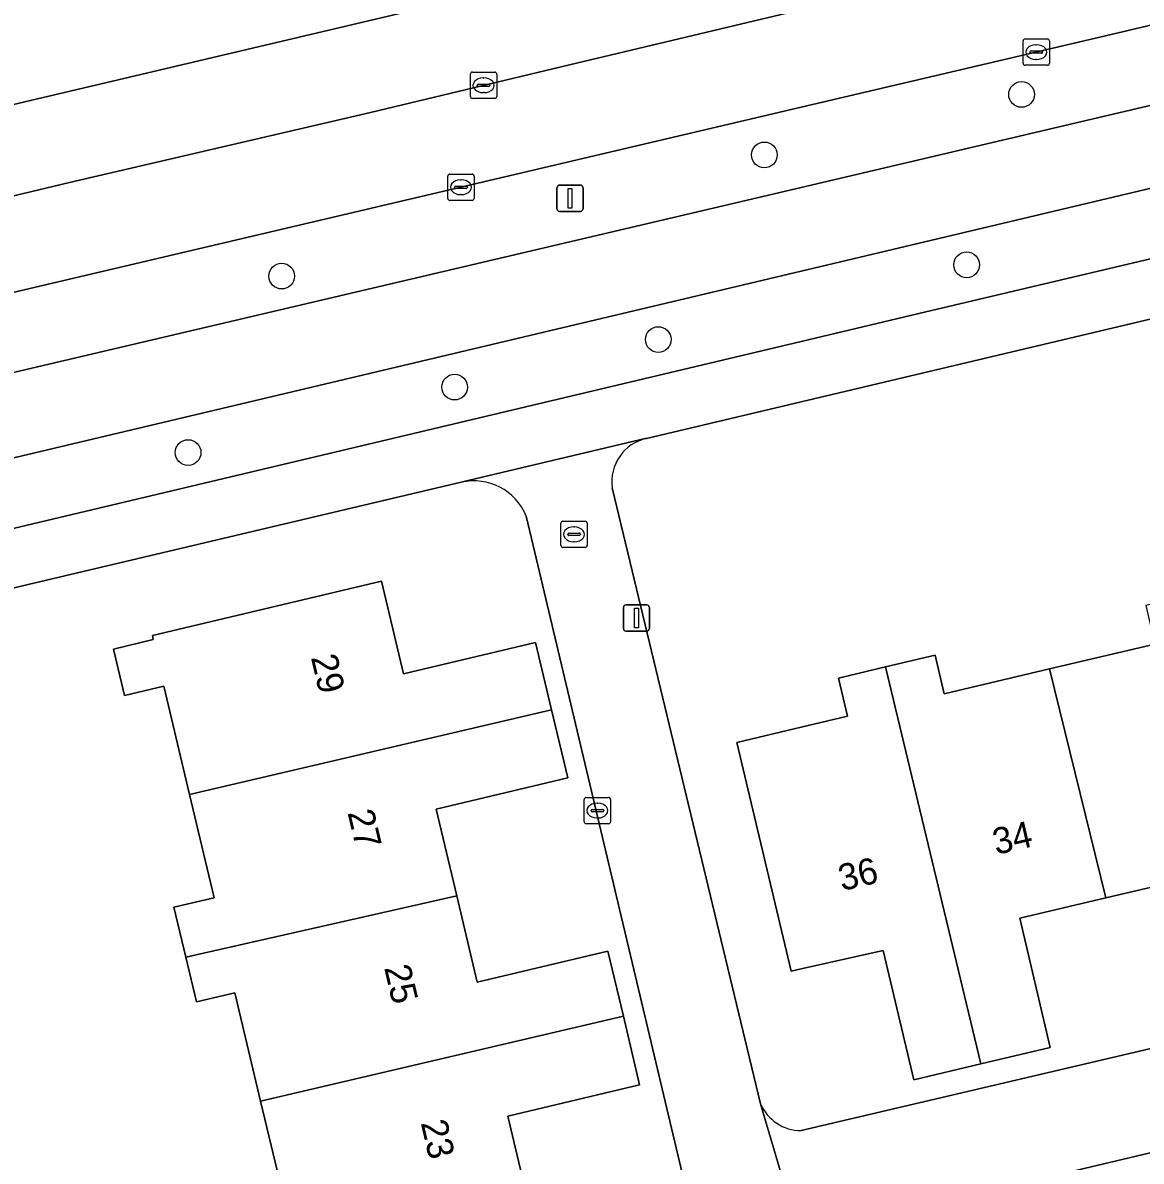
# Model space of a CAD drawing. Extents: x 158031 to 159244, y 380104 to 381214.
# Drawn here: x 158470.39 to 158512.94, y 380931.84 to 380975.15 of the extents above; entities that cross this region are included whole.
import ezdxf

# ---------------------------------------------------------------- set-up
doc = ezdxf.new("R2010")
doc.units = 0
for name, color, linetype in [('IMGEO_Berm_groen', 7, 'Continuous'), ('IMGEO_Boom', 7, 'Continuous'), ('IMGEO_Brandkraan', 7, 'Continuous'), ('IMGEO_Erf', 7, 'Continuous'), ('IMGEO_Fietspad_open', 7, 'Continuous'), ('IMGEO_Groenvoorziening', 7, 'Continuous'), ('IMGEO_Kolk', 7, 'Continuous'), ('IMGEO_Lichtmast', 7, 'Continuous'), ('IMGEO_Pand', 7, 'Continuous'), ('IMGEO_Pand_nummerreeks', 7, 'Continuous'), ('IMGEO_Rijbaan_lokaal_open', 7, 'Continuous'), ('IMGEO_Rijbaan_regionaal_gesloten', 7, 'Continuous'), ('IMGEO_Rioolput', 7, 'Continuous'), ('IMGEO_Voetpad_open', 7, 'Continuous')]:
    doc.layers.add(name, color=color, linetype=linetype)

msp = doc.modelspace()

# ---------------------------------------------------------------- linework, layer by layer
at = {"layer": 'IMGEO_Berm_groen'}
for points in [[(158500, 380968.887), (158515.75, 380972.588), (158534.976, 380977.093), (158542.093, 380977.956), (158541.87, 380980.039), (158541.552, 380980.099), (158539.295, 380980.464), (158537.581, 380980.459), (158534.98, 380980.193), (158511.801, 380974.708), (158500, 380971.935), (158436.396, 380956.989), (158432.537, 380956.03), (158424.755, 380954.177)], [(158421.479, 380950.398), (158427.193, 380951.747), (158453.778, 380958.024), (158500, 380968.887)]]:
    msp.add_lwpolyline(points, dxfattribs=at)
msp.add_lwpolyline([(158500, 380963.025), (158504.694, 380964.14), (158541.178, 380972.748), (158543.921, 380973.246), (158543.487, 380975.057), (158534.95, 380974.009), (158529.941, 380972.799), (158500, 380965.696), (158452.232, 380954.381), (158411.121, 380944.673), (158374, 380935.945), (158368.915, 380934.535), (158365.009, 380933.393), (158364.501, 380933.162), (158364.97, 380931.086), (158401.56, 380939.73), (158451.051, 380951.403)], close=True, dxfattribs=at)
at = {"layer": 'IMGEO_Boom'}
for centre in [(158508.387, 380972.424), (158498.604, 380970.124), (158506.299, 380965.942), (158480.245, 380965.512), (158494.569, 380963.1), (158486.822, 380961.289), (158476.683, 380958.801)]:
    msp.add_circle(centre, 0.489, dxfattribs=at)
at = {"layer": 'IMGEO_Brandkraan'}
for p, q in [((158490.864, 380955.262), (158490.864, 380956.114)), ((158490.939, 380956.188), (158491.791, 380956.188)), ((158491.352, 380955.968), (158491.377, 380955.968)), ((158491.865, 380956.114), (158491.865, 380955.262)), ((158491.123, 380955.682), (158491.123, 380955.694)), ((158491.561, 380955.645), (158491.163, 380955.645)), ((158491.166, 380955.731), (158491.564, 380955.731)), ((158491.607, 380955.694), (158491.607, 380955.682)), ((158491.791, 380955.188), (158490.939, 380955.188)), ((158491.375, 380955.408), (158491.35, 380955.408))]:
    msp.add_line(p, q, dxfattribs=at)
for points in [[(158490.864, 380955.262), (158490.864, 380956.114)], [(158490.939, 380956.188), (158491.791, 380956.188)], [(158491.865, 380956.114), (158491.865, 380955.262)], [(158491.791, 380955.188), (158490.939, 380955.188)]]:
    msp.add_lwpolyline(points, dxfattribs=at)
for centre, radius, start, end in [((158490.941, 380956.112), 0.0765, 91.552, 178.448), ((158490.941, 380956.112), 0.0765, 91.552, 178.448), ((158491.789, 380956.112), 0.0765, 1.552, 88.448), ((158491.789, 380956.112), 0.0765, 1.552, 88.448), ((158491.163, 380955.691), 0.0403, 85.8775, 175.7526), ((158491.16, 380955.681), 0.0366, 178.938, 274.7102), ((158491.564, 380955.688), 0.043, 264.8664, 352.4533), ((158491.568, 380955.693), 0.0386, 1.7309, 96.639), ((158490.941, 380955.264), 0.0765, 181.552, 268.448), ((158490.941, 380955.264), 0.0765, 181.552, 268.448), ((158491.789, 380955.264), 0.0765, 271.552, 358.448), ((158491.789, 380955.264), 0.0765, 271.552, 358.448)]:
    msp.add_arc(centre, radius, start, end, dxfattribs=at)
for centre, major_axis, ratio, start_param, end_param in [((158491.351, 380955.688), (-0.387, 0.002), 0.722429, 4.712389, 7.853982), ((158491.376, 380955.688), (-0.39, 0.002), 0.717154, 1.570796, 4.712389)]:
    msp.add_ellipse(centre, major_axis=major_axis, ratio=ratio, start_param=start_param, end_param=end_param, dxfattribs=at)
at = {"layer": 'IMGEO_Erf'}
for points in [[(158530.996, 380968.075), (158500, 380960.729), (158494.125, 380959.337)], [(158487.077, 380957.668), (158445.535, 380947.858), (158445.341, 380947.809), (158445.151, 380947.743), (158444.969, 380947.66), (158444.794, 380947.562), (158444.629, 380947.448), (158444.475, 380947.319), (158444.333, 380947.178), (158444.204, 380947.025), (158444.09, 380946.86), (158443.99, 380946.686), (158443.907, 380946.504), (158443.84, 380946.315), (158443.79, 380946.121), (158443.758, 380945.923), (158443.744, 380945.723), (158443.743, 380945.698), (158444.036, 380944.464), (158450.525, 380917.157), (158453.959, 380902.708), (158454.373, 380900.966), (158455.935, 380901.337), (158498.672, 380911.466)], [(158492.816, 380957.461), (158493.158, 380956.043), (158498.46, 380934.026)], [(158489.809, 380955.265), (158489.544, 380956.384)], [(158499.732, 380913.435), (158489.809, 380955.265)], [(158480.395, 380930.114), (158479.442, 380934.126), (158478.464, 380938.246), (158477, 380937.898), (158476.595, 380939.602), (158476.144, 380941.499), (158477.67, 380941.861), (158476.737, 380945.79), (158475.757, 380949.915), (158474.267, 380949.561), (158473.848, 380951.325), (158475.36, 380951.684), (158475.323, 380951.839), (158484.036, 380953.909), (158484.874, 380950.379), (158489.904, 380951.573), (158490.513, 380949.008), (158491.127, 380946.422), (158486.117, 380945.232), (158486.901, 380941.929), (158487.68, 380938.65), (158492.652, 380939.831), (158493.24, 380937.358), (158493.861, 380934.743), (158488.842, 380933.551), (158489.617, 380930.289)], [(158514.856, 380942.623), (158511.59, 380941.853), (158508.32, 380941.082), (158509.481, 380936.162), (158506.842, 380935.54), (158504.289, 380934.938), (158503.13, 380939.851), (158500, 380939.16), (158499.628, 380939.072), (158497.562, 380947.771), (158500, 380948.351), (158501.771, 380948.772), (158501.429, 380950.222), (158503.217, 380950.644), (158505.098, 380951.087), (158505.443, 380949.623), (158509.455, 380950.569), (158513.456, 380951.513)], [(158500, 380933), (158537.151, 380941.714)]]:
    msp.add_lwpolyline(points, dxfattribs=at)
for centre, radius, start, end in [((158494.487, 380957.69), 1.687, 102.397, 187.7913), ((158487.557, 380955.578), 2.145, 22.0843, 102.9244), ((158500.013, 380934.688), 1.688, 203.0799, 269.5743)]:
    msp.add_arc(centre, radius, start, end, dxfattribs=at)
at = {"layer": 'IMGEO_Fietspad_open'}
for points in [[(158668.967, 381005.563), (158668.216, 381008.625), (158666.916, 381008.345), (158664.276, 381007.743), (158655.094, 381005.47), (158646, 381002.859), (158637.012, 380999.915), (158631.65, 380998.147), (158625.313, 380996.031), (158588.305, 380987.098), (158584.646, 380986.212), (158559.031, 380980.009), (158542.093, 380977.956), (158534.976, 380977.093), (158515.75, 380972.588), (158500, 380968.887), (158453.778, 380958.024), (158427.193, 380951.747), (158421.479, 380950.398)], [(158364.501, 380933.162), (158365.009, 380933.393), (158368.915, 380934.535), (158374, 380935.945), (158411.121, 380944.673), (158452.232, 380954.381), (158500, 380965.696), (158529.941, 380972.799)]]:
    msp.add_lwpolyline(points, dxfattribs=at)
at = {"layer": 'IMGEO_Groenvoorziening'}
msp.add_lwpolyline([(158369.389, 380964.254), (158363.858, 380976.351), (158356.258, 380974.547), (158372.396, 380952.401), (158373.204, 380949.217), (158500, 380979.117), (158570.711, 380995.952)], dxfattribs=at)
at = {"layer": 'IMGEO_Kolk'}
for p, q in [((158508.521, 380974.535), (158509.373, 380974.535)), ((158508.446, 380973.609), (158508.446, 380974.461)), ((158508.934, 380974.315), (158508.959, 380974.315)), ((158509.447, 380974.461), (158509.447, 380973.609)), ((158508.705, 380974.029), (158508.705, 380974.041)), ((158509.143, 380973.992), (158508.745, 380973.992)), ((158508.748, 380974.078), (158509.146, 380974.078)), ((158508.957, 380973.755), (158508.932, 380973.755)), ((158509.189, 380974.041), (158509.189, 380974.029)), ((158509.373, 380973.535), (158508.521, 380973.535)), ((158486.563, 380968.467), (158486.563, 380969.319)), ((158486.638, 380969.393), (158487.49, 380969.393)), ((158487.564, 380969.319), (158487.564, 380968.467)), ((158486.822, 380968.887), (158486.822, 380968.899)), ((158486.865, 380968.936), (158487.263, 380968.936)), ((158487.051, 380969.173), (158487.076, 380969.173)), ((158487.306, 380968.899), (158487.306, 380968.887)), ((158487.26, 380968.85), (158486.862, 380968.85)), ((158487.074, 380968.613), (158487.049, 380968.613)), ((158487.49, 380968.393), (158486.638, 380968.393)), ((158491.753, 380944.752), (158491.753, 380945.604)), ((158491.828, 380945.678), (158492.68, 380945.678)), ((158492.754, 380945.604), (158492.754, 380944.752)), ((158492.012, 380945.172), (158492.012, 380945.184)), ((158492.45, 380945.135), (158492.052, 380945.135)), ((158492.055, 380945.221), (158492.453, 380945.221)), ((158492.241, 380945.458), (158492.266, 380945.458)), ((158492.496, 380945.184), (158492.496, 380945.172)), ((158492.68, 380944.678), (158491.828, 380944.678)), ((158492.264, 380944.898), (158492.239, 380944.898))]:
    msp.add_line(p, q, dxfattribs=at)
for points in [[(158508.521, 380974.535), (158509.373, 380974.535)], [(158508.446, 380973.609), (158508.446, 380974.461)], [(158509.447, 380974.461), (158509.447, 380973.609)], [(158509.373, 380973.535), (158508.521, 380973.535)], [(158486.563, 380968.467), (158486.563, 380969.319)], [(158486.638, 380969.393), (158487.49, 380969.393)], [(158487.564, 380969.319), (158487.564, 380968.467)], [(158487.49, 380968.393), (158486.638, 380968.393)], [(158491.753, 380944.752), (158491.753, 380945.604)], [(158491.828, 380945.678), (158492.68, 380945.678)], [(158492.754, 380945.604), (158492.754, 380944.752)], [(158492.68, 380944.678), (158491.828, 380944.678)]]:
    msp.add_lwpolyline(points, dxfattribs=at)
for centre, radius, start, end in [((158508.523, 380974.459), 0.0765, 91.552, 178.448), ((158508.523, 380974.459), 0.0765, 91.552, 178.448), ((158509.371, 380974.459), 0.0765, 1.552, 88.448), ((158509.371, 380974.459), 0.0765, 1.552, 88.448), ((158508.745, 380974.038), 0.0403, 85.8775, 175.7526), ((158508.742, 380974.028), 0.0366, 178.938, 274.7102), ((158509.146, 380974.035), 0.043, 264.8664, 352.4533), ((158509.15, 380974.04), 0.0386, 1.7309, 96.639), ((158508.523, 380973.611), 0.0765, 181.552, 268.448), ((158508.523, 380973.611), 0.0765, 181.552, 268.448), ((158509.371, 380973.611), 0.0765, 271.552, 358.448), ((158509.371, 380973.611), 0.0765, 271.552, 358.448), ((158486.64, 380969.317), 0.0765, 91.552, 178.448), ((158486.64, 380969.317), 0.0765, 91.552, 178.448), ((158487.488, 380969.317), 0.0765, 1.552, 88.448), ((158487.488, 380969.317), 0.0765, 1.552, 88.448), ((158486.862, 380968.896), 0.0403, 85.8775, 175.7526), ((158486.859, 380968.886), 0.0366, 178.938, 274.7102), ((158487.263, 380968.893), 0.043, 264.8664, 352.4533), ((158487.267, 380968.898), 0.0386, 1.7309, 96.639), ((158486.64, 380968.469), 0.0765, 181.552, 268.448), ((158486.64, 380968.469), 0.0765, 181.552, 268.448), ((158487.488, 380968.469), 0.0765, 271.552, 358.448), ((158487.488, 380968.469), 0.0765, 271.552, 358.448), ((158491.83, 380945.602), 0.0765, 91.552, 178.448), ((158491.83, 380945.602), 0.0765, 91.552, 178.448), ((158492.678, 380945.602), 0.0765, 1.552, 88.448), ((158492.678, 380945.602), 0.0765, 1.552, 88.448), ((158492.052, 380945.181), 0.0403, 85.8775, 175.7526), ((158492.049, 380945.171), 0.0366, 178.938, 274.7102), ((158492.453, 380945.178), 0.043, 264.8664, 352.4533), ((158492.457, 380945.183), 0.0386, 1.7309, 96.639), ((158491.83, 380944.754), 0.0765, 181.552, 268.448), ((158491.83, 380944.754), 0.0765, 181.552, 268.448), ((158492.678, 380944.754), 0.0765, 271.552, 358.448), ((158492.678, 380944.754), 0.0765, 271.552, 358.448)]:
    msp.add_arc(centre, radius, start, end, dxfattribs=at)
for centre, major_axis, ratio, start_param, end_param in [((158508.933, 380974.035), (-0.387, 0.002), 0.722429, 4.712389, 7.853982), ((158508.958, 380974.035), (-0.39, 0.002), 0.717154, 1.570796, 4.712389), ((158487.05, 380968.893), (-0.387, 0.002), 0.722429, 4.712389, 7.853982), ((158487.075, 380968.893), (-0.39, 0.002), 0.717154, 1.570796, 4.712389), ((158492.24, 380945.178), (-0.387, 0.002), 0.722429, 4.712389, 7.853982), ((158492.265, 380945.178), (-0.39, 0.002), 0.717154, 1.570796, 4.712389)]:
    msp.add_ellipse(centre, major_axis=major_axis, ratio=ratio, start_param=start_param, end_param=end_param, dxfattribs=at)
at = {"layer": 'IMGEO_Lichtmast'}
for p, q in [((158490.816, 380968.975), (158491.606, 380968.975)), ((158491.606, 380968.975), (158490.816, 380968.975)), ((158490.716, 380968.075), (158490.716, 380968.875)), ((158490.716, 380968.875), (158490.716, 380968.075)), ((158491.706, 380968.875), (158491.706, 380968.075)), ((158491.706, 380968.075), (158491.706, 380968.875)), ((158491.606, 380967.975), (158490.816, 380967.975)), ((158490.816, 380967.975), (158491.606, 380967.975)), ((158493.241, 380952.106), (158493.241, 380952.906)), ((158493.241, 380952.906), (158493.241, 380952.106)), ((158493.341, 380953.006), (158494.131, 380953.006)), ((158494.131, 380953.006), (158493.341, 380953.006)), ((158494.231, 380952.906), (158494.231, 380952.106)), ((158494.231, 380952.106), (158494.231, 380952.906)), ((158494.131, 380952.006), (158493.341, 380952.006)), ((158493.341, 380952.006), (158494.131, 380952.006))]:
    msp.add_line(p, q, dxfattribs=at)
for points in [[(158491.136, 380968.85), (158491.286, 380968.85), (158491.286, 380968.1), (158491.136, 380968.1), (158491.136, 380968.85)], [(158493.661, 380952.881), (158493.811, 380952.881), (158493.811, 380952.131), (158493.661, 380952.131), (158493.661, 380952.881)]]:
    msp.add_lwpolyline(points, dxfattribs=at)
for centre, start, end in [((158490.816, 380968.875), 90, 180), ((158490.816, 380968.875), 90, 180), ((158491.606, 380968.875), 0, 90), ((158491.606, 380968.875), 360, 90), ((158490.816, 380968.075), 180, 270), ((158490.816, 380968.075), 180, 270), ((158491.606, 380968.075), 270, 0), ((158491.606, 380968.075), 270, 0), ((158493.341, 380952.906), 90, 180), ((158493.341, 380952.906), 90, 180), ((158494.131, 380952.906), 0, 90), ((158494.131, 380952.906), 360, 90), ((158493.341, 380952.106), 180, 270), ((158493.341, 380952.106), 180, 270), ((158494.131, 380952.106), 270, 0), ((158494.131, 380952.106), 270, 0)]:
    msp.add_arc(centre, 0.1, start, end, dxfattribs=at)
at = {"layer": 'IMGEO_Pand'}
for points in [[(158490.513, 380949.008), (158489.904, 380951.573), (158484.874, 380950.379), (158484.036, 380953.909), (158475.323, 380951.839), (158475.36, 380951.684), (158473.848, 380951.325), (158474.267, 380949.561), (158475.757, 380949.915), (158476.737, 380945.79)], [(158509.455, 380950.569), (158511.59, 380941.853), (158514.856, 380942.623), (158516.019, 380937.691), (158518.567, 380938.292), (158514.946, 380953.412), (158513.11, 380952.979), (158513.456, 380951.513)], [(158509.455, 380950.569), (158505.443, 380949.623), (158505.098, 380951.087), (158503.217, 380950.644), (158506.842, 380935.54), (158509.481, 380936.162), (158508.32, 380941.082), (158511.59, 380941.853)], [(158503.217, 380950.644), (158501.429, 380950.222), (158501.771, 380948.772), (158500, 380948.351), (158497.562, 380947.771), (158499.628, 380939.072), (158500, 380939.16), (158503.13, 380939.851), (158504.289, 380934.938), (158506.842, 380935.54)], [(158490.513, 380949.008), (158476.737, 380945.79), (158477.67, 380941.861), (158476.144, 380941.499), (158476.595, 380939.602), (158486.901, 380941.929), (158486.117, 380945.232), (158491.127, 380946.422)], [(158476.595, 380939.602), (158477, 380937.898), (158478.464, 380938.246), (158479.442, 380934.126), (158493.24, 380937.358), (158492.652, 380939.831), (158487.68, 380938.65), (158486.901, 380941.929)], [(158479.344, 380927.945), (158489.617, 380930.289), (158488.842, 380933.551), (158493.861, 380934.743), (158493.24, 380937.358), (158479.442, 380934.126), (158480.395, 380930.114), (158478.913, 380929.762)]]:
    msp.add_lwpolyline(points, close=True, dxfattribs=at)
at = {"layer": 'IMGEO_Rijbaan_lokaal_open'}
msp.add_lwpolyline([(158539.768, 380938.428), (158504.451, 380930.065), (158505.616, 380925.187), (158508.436, 380913.381), (158509.353, 380909.545), (158513.155, 380893.627), (158514.856, 380886.505), (158518.182, 380872.585), (158519.402, 380867.476), (158525.106, 380868.818), (158514.446, 380913.666), (158543.99, 380920.667)], close=True, dxfattribs=at)
at = {"layer": 'IMGEO_Rijbaan_regionaal_gesloten'}
for points in [[(158570.711, 380995.952), (158500, 380979.117), (158373.204, 380949.217), (158362.848, 380946.775), (158359.897, 380946.084), (158360.018, 380942.318), (158448.885, 380963.516), (158460.444, 380966.274), (158472.175, 380969.072), (158483.617, 380971.741), (158491.19, 380973.547), (158514.329, 380979.065), (158522.041, 380980.853), (158529.678, 380982.624), (158537.46, 380984.502), (158545.06, 380986.275), (158548.941, 380987.249), (158556.721, 380989.087), (158560.604, 380990.004), (158568.275, 380991.816)], [(158568.275, 380991.816), (158560.604, 380990.004), (158556.721, 380989.087), (158548.941, 380987.249), (158545.06, 380986.275), (158537.46, 380984.502), (158529.678, 380982.624), (158522.041, 380980.853), (158514.329, 380979.065), (158491.19, 380973.547), (158483.617, 380971.741), (158472.175, 380969.072), (158460.444, 380966.274), (158448.885, 380963.516), (158360.018, 380942.318)], [(158362.718, 380939.535), (158381.814, 380944.216), (158413.082, 380951.39), (158419.433, 380952.857), (158424.755, 380954.177), (158432.537, 380956.03), (158436.396, 380956.989), (158500, 380971.935), (158511.801, 380974.708), (158534.98, 380980.193), (158571.869, 380988.984)]]:
    msp.add_lwpolyline(points, dxfattribs=at)
at = {"layer": 'IMGEO_Rioolput'}
for p, q in [((158487.496, 380973.273), (158488.348, 380973.273)), ((158487.421, 380972.347), (158487.421, 380973.199)), ((158487.723, 380972.816), (158488.121, 380972.816)), ((158487.909, 380973.053), (158487.934, 380973.053)), ((158488.422, 380973.199), (158488.422, 380972.347)), ((158487.68, 380972.767), (158487.68, 380972.779)), ((158488.118, 380972.73), (158487.72, 380972.73)), ((158487.932, 380972.493), (158487.907, 380972.493)), ((158488.164, 380972.779), (158488.164, 380972.767)), ((158488.348, 380972.273), (158487.496, 380972.273))]:
    msp.add_line(p, q, dxfattribs=at)
for points in [[(158487.496, 380973.273), (158488.348, 380973.273)], [(158487.421, 380972.347), (158487.421, 380973.199)], [(158488.422, 380973.199), (158488.422, 380972.347)], [(158488.348, 380972.273), (158487.496, 380972.273)]]:
    msp.add_lwpolyline(points, dxfattribs=at)
for centre, radius, start, end in [((158487.498, 380973.197), 0.0765, 91.552, 178.448), ((158487.498, 380973.197), 0.0765, 91.552, 178.448), ((158488.346, 380973.197), 0.0765, 1.552, 88.448), ((158488.346, 380973.197), 0.0765, 1.552, 88.448), ((158487.72, 380972.776), 0.0403, 85.8775, 175.7526), ((158488.125, 380972.778), 0.0386, 1.7309, 96.639), ((158487.498, 380972.349), 0.0765, 181.552, 268.448), ((158487.498, 380972.349), 0.0765, 181.552, 268.448), ((158487.717, 380972.766), 0.0366, 178.938, 274.7102), ((158488.121, 380972.773), 0.043, 264.8664, 352.4533), ((158488.346, 380972.349), 0.0765, 271.552, 358.448), ((158488.346, 380972.349), 0.0765, 271.552, 358.448)]:
    msp.add_arc(centre, radius, start, end, dxfattribs=at)
for centre, major_axis, ratio, start_param, end_param in [((158487.908, 380972.773), (-0.387, 0.002), 0.722429, 4.712389, 7.853982), ((158487.933, 380972.773), (-0.39, 0.002), 0.717154, 1.570796, 4.712389)]:
    msp.add_ellipse(centre, major_axis=major_axis, ratio=ratio, start_param=start_param, end_param=end_param, dxfattribs=at)
at = {"layer": 'IMGEO_Voetpad_open'}
for points in [[(158646.352, 380999.546), (158629.543, 380993.657), (158628.561, 380993.352), (158626.388, 380992.815), (158613.803, 380989.844), (158590.087, 380984.449), (158585.768, 380983.41), (158569.881, 380979.588), (158559.5, 380977.024), (158543.487, 380975.057), (158543.921, 380973.246), (158541.178, 380972.748), (158504.694, 380964.14), (158500, 380963.025), (158451.051, 380951.403), (158401.56, 380939.73), (158364.97, 380931.086)], [(158365.77, 380929.098), (158438.078, 380946.194), (158445.341, 380947.809), (158445.535, 380947.858), (158487.077, 380957.668), (158487.122, 380957.681), (158494.072, 380959.329), (158494.125, 380959.337), (158500, 380960.729), (158530.996, 380968.075)], [(158494.125, 380959.337), (158494.072, 380959.329), (158487.122, 380957.681), (158487.077, 380957.668)], [(158508.436, 380913.381), (158503.915, 380912.36), (158501.15, 380924.192), (158499.837, 380929.345), (158498.46, 380934.026), (158493.158, 380956.043), (158492.816, 380957.461)], [(158489.544, 380956.384), (158489.809, 380955.265), (158499.732, 380913.435), (158499.739, 380913.416), (158500.95, 380908.339), (158502.485, 380908.698), (158502.727, 380907.695), (158504.78, 380898.996), (158506.363, 380892.241), (158507.074, 380889.237), (158507.42, 380887.811), (158508.13, 380884.813), (158509.865, 380877.467), (158511.956, 380868.697), (158512.225, 380868.83), (158512.752, 380866.563)], [(158537.151, 380941.714), (158500, 380933)], [(158498.46, 380934.026), (158499.837, 380929.345), (158504.379, 380930.41), (158504.451, 380930.065), (158539.768, 380938.428)]]:
    msp.add_lwpolyline(points, dxfattribs=at)
for centre, radius, start, end in [((158494.487, 380957.69), 1.687, 102.397, 187.7913), ((158487.557, 380955.578), 2.145, 22.0843, 102.9244), ((158500.013, 380934.688), 1.688, 203.0799, 269.5743)]:
    msp.add_arc(centre, radius, start, end, dxfattribs=at)

# ---------------------------------------------------------------- texts
at = {"layer": 'IMGEO_Pand_nummerreeks'}
for s, rotation, p in [('29', 283.276, (158481.351, 380951.008)), ('27', 283.276, (158482.744, 380945.104)), ('34', 13.1928, (158507.423, 380943.488)), ('36', 13.1928, (158501.554, 380942.112)), ('25', 283.276, (158484.137, 380939.2)), ('23', 283.276, (158485.53, 380933.297))]:
    msp.add_text(s, height=1, rotation=rotation, dxfattribs=at).set_placement(p)

doc.saveas('drawing.dxf')
